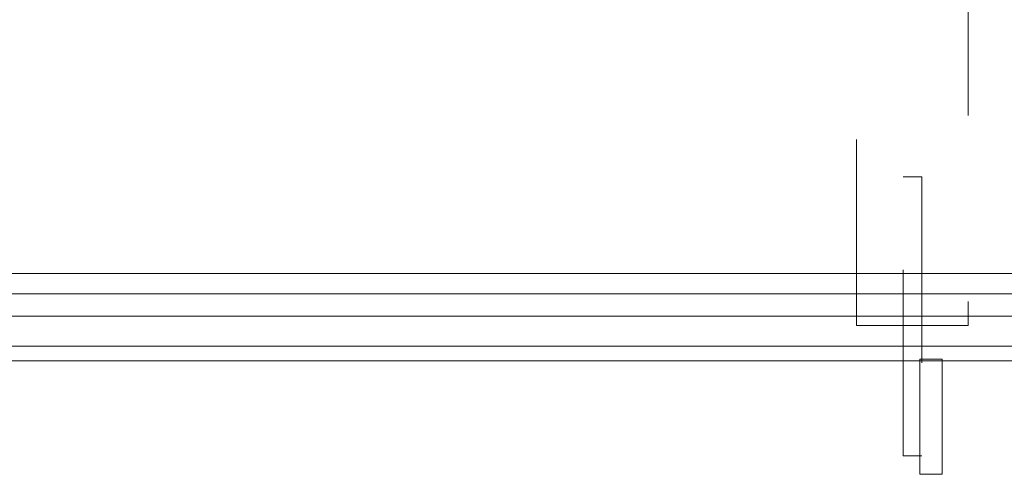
# Model space of a CAD drawing. Header units: metres. Extents: x -3.6 to 84.5, y -11 to 16.8.
# Tile 576 of 656: x 60.57 to 61.099, y -0.242 to 0.003. Entities that reach past the tile are written whole.
import ezdxf

# ---------------------------------------------------------------- set-up
doc = ezdxf.new("R2010")
doc.units = ezdxf.units.M
doc.header["$MEASUREMENT"] = 0
doc.linetypes.add('Strichlinie eng', pattern=[0.115, 0.075, -0.04])
doc.layers.add('301 - Elemente.Linie', color=7, linetype='Continuous')

msp = doc.modelspace()

# ---------------------------------------------------------------- linework, layer by layer
at = {"layer": '301 - Elemente.Linie', "color": 7, "linetype": 'Continuous', "lineweight": 5}
for p, q in [((61.54499, -0.134), (59.54399, -0.134)), ((61.55799, -0.145), (59.53099, -0.145)), ((59.53099, -0.157), (61.54849, -0.157)), ((61.54849, -0.157), (59.53099, -0.157)), ((59.53099, -0.173), (61.54849, -0.173)), ((61.54849, -0.173), (59.53099, -0.173)), ((59.53099, -0.181), (61.55799, -0.181)), ((61.55799, -0.181), (59.53099, -0.181))]:
    msp.add_line(p, q, dxfattribs=at)
at = {"layer": '301 - Elemente.Linie', "color": 140, "linetype": 'Strichlinie eng', "lineweight": 13, "true_color": 0x00aaff}
for points in [[(61.01999, 0.651), (61.07999, 0.651), (61.07999, -0.162), (61.01999, -0.162)], [(61.04499, -0.082), (61.05499, -0.082), (61.05499, -0.232), (61.04499, -0.232)], [(61.05399, -0.18), (61.06599, -0.18), (61.06599, -0.242), (61.05399, -0.242)]]:
    msp.add_lwpolyline(points, close=True, dxfattribs=at)

doc.saveas('drawing.dxf')
